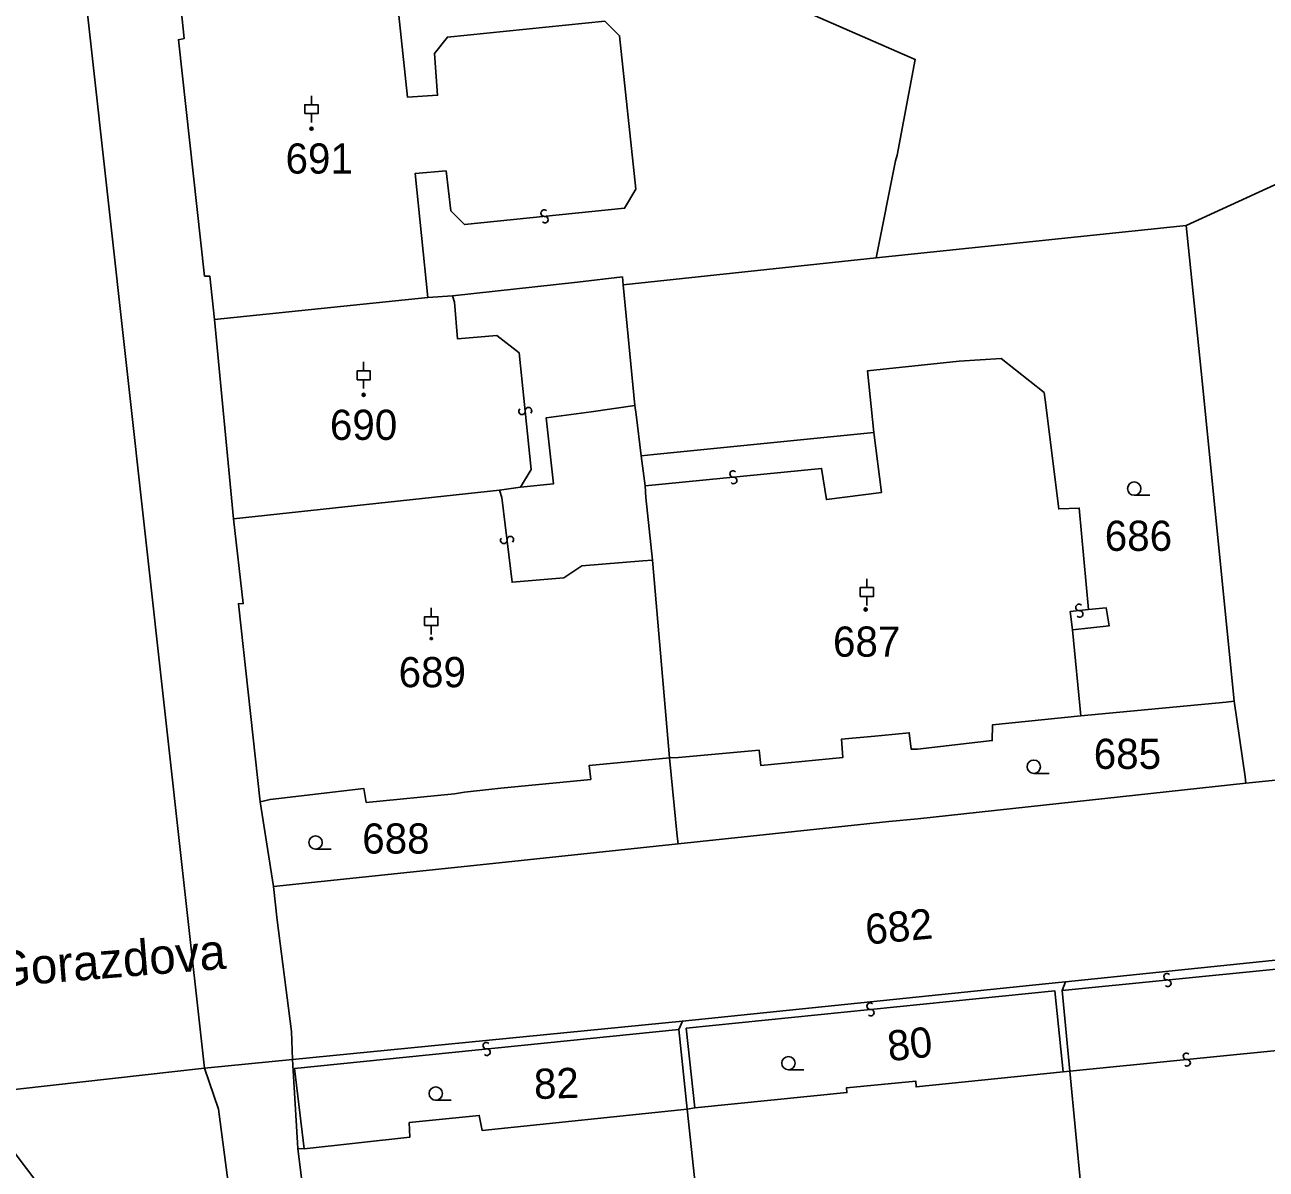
# Model space of a CAD drawing. Extents: x -600309 to -598967, y -1161267 to -1160292.
# Drawn here: x -599150 to -599080.1, y -1160432.5 to -1160368 of the extents above; entities that cross this region are included whole.
import ezdxf

# ---------------------------------------------------------------- set-up
doc = ezdxf.new("R2010")
doc.units = 0
for name, color, linetype in [('Level 1', 7, 'Continuous'), ('Level 11', 7, 'Continuous'), ('Level 13', 7, 'Continuous'), ('Level 3', 7, 'Continuous'), ('Level 4', 7, 'Continuous'), ('Level 5', 7, 'Continuous'), ('Level 60', 7, 'Continuous')]:
    doc.layers.add(name, color=color, linetype=linetype)

msp = doc.modelspace()

# ---------------------------------------------------------------- linework, layer by layer
at = {"layer": 'Level 1'}
for points in [[(-599148.84, -1160295.76), (-599153.88, -1160300.38), (-599149.95, -1160335.87), (-599145.33, -1160377.55), (-599141.03, -1160416.32), (-599139.87, -1160426.79), (-599134.9, -1160426.3)], [(-599167.63, -1160297.2), (-599153.88, -1160300.38), (-599149.95, -1160335.87), (-599145.33, -1160377.55), (-599141.03, -1160416.32), (-599139.87, -1160426.79), (-599153.77, -1160428.34)], [(-599112.21, -1160363.57), (-599110.8, -1160365.16), (-599099.83, -1160369.97), (-599100.84, -1160375.36), (-599100.94, -1160375.69), (-599102.02, -1160381.14)], [(-599139.31, -1160384.62), (-599139.57, -1160382.17), (-599139.86, -1160382.17), (-599141.34, -1160368.86), (-599141.01, -1160368.79), (-599141.24, -1160366.6)], [(-599084.56, -1160379.33), (-599077.08, -1160375.89)], [(-599102.02, -1160381.14), (-599084.56, -1160379.33)], [(-599081.86, -1160406.11), (-599083.67, -1160388.07), (-599084.56, -1160379.33)], [(-599116.28, -1160382.67), (-599102.02, -1160381.14)], [(-599125.89, -1160383.29), (-599118.85, -1160382.51), (-599116.32, -1160382.22), (-599116.28, -1160382.67)], [(-599115.62, -1160389.46), (-599116.28, -1160382.67)], [(-599127.29, -1160383.38), (-599125.89, -1160383.29)], [(-599139.31, -1160384.62), (-599127.29, -1160383.38)], [(-599138.23, -1160395.84), (-599139.31, -1160384.62)], [(-599090.06, -1160400.96), (-599090.59, -1160395.24), (-599091.74, -1160395.29), (-599092.5, -1160389.15), (-599092.56, -1160388.73), (-599094.98, -1160386.82), (-599097.35, -1160386.97), (-599102.52, -1160387.51), (-599102.16, -1160390.99)], [(-599122.06, -1160394.07), (-599120.21, -1160393.88), (-599120.61, -1160390.15), (-599118.08, -1160389.82), (-599115.62, -1160389.46)], [(-599115.27, -1160392.3), (-599115.55, -1160389.96), (-599115.62, -1160389.46)], [(-599102.16, -1160390.99), (-599114.55, -1160392.22), (-599115.27, -1160392.3)], [(-599115.05, -1160393.98), (-599115.27, -1160392.3)], [(-599138.23, -1160395.84), (-599123.25, -1160394.23)], [(-599123.25, -1160394.23), (-599122.06, -1160394.07)], [(-599114.62, -1160398.17), (-599115, -1160394.64), (-599115.05, -1160393.98)], [(-599136.73, -1160411.78), (-599137.96, -1160400.63), (-599137.68, -1160400.62), (-599138.23, -1160395.84)], [(-599113.67, -1160409.31), (-599114.62, -1160398.17)], [(-599090.97, -1160402.09), (-599088.91, -1160401.88), (-599089.07, -1160400.86), (-599090.06, -1160400.96)], [(-599090.49, -1160406.95), (-599090.97, -1160402.09)], [(-599090.49, -1160406.95), (-599082.32, -1160406.17), (-599081.86, -1160406.11)], [(-599081.21, -1160410.74), (-599081.24, -1160410.37), (-599081.86, -1160406.11)], [(-599090.49, -1160406.95), (-599095.47, -1160407.44), (-599095.49, -1160408.34), (-599099.7, -1160408.82), (-599100.06, -1160408.81), (-599100.16, -1160407.89), (-599101.7, -1160408.04), (-599102.1, -1160408.08), (-599103.99, -1160408.26), (-599103.9, -1160409.28), (-599108.53, -1160409.73), (-599108.61, -1160408.88), (-599113.17, -1160409.28), (-599113.67, -1160409.31)], [(-599081.21, -1160410.74), (-599065.22, -1160409.11)], [(-599136.73, -1160411.78), (-599136.17, -1160411.65), (-599130.89, -1160411.04), (-599130.75, -1160411.82), (-599125.78, -1160411.33), (-599125.22, -1160411.24), (-599123.67, -1160411.08), (-599123.17, -1160411.02), (-599118.11, -1160410.52), (-599118.19, -1160409.73), (-599113.67, -1160409.31)], [(-599113.18, -1160414.16), (-599113.24, -1160413.72), (-599113.67, -1160409.31)], [(-599113.18, -1160414.16), (-599101.31, -1160412.9), (-599099.69, -1160412.75), (-599081.21, -1160410.74)], [(-599135.98, -1160416.56), (-599136.73, -1160411.78)], [(-599113.18, -1160414.16), (-599123.27, -1160415.23), (-599135.98, -1160416.56)], [(-599135.98, -1160416.56), (-599135.77, -1160418.45), (-599134.97, -1160424.73), (-599134.9, -1160426.3)], [(-599071.9, -1160425.02), (-599078.37, -1160421.06), (-599079.17, -1160420.67), (-599091.36, -1160421.93), (-599091.76, -1160421.97), (-599112.94, -1160424.13), (-599134.9, -1160426.3)], [(-599078.37, -1160421.06), (-599079.17, -1160420.67), (-599091.36, -1160421.93)], [(-599112.94, -1160424.13), (-599091.76, -1160421.97), (-599091.36, -1160421.93)], [(-599091.55, -1160422.42), (-599091.36, -1160421.93)], [(-599091.12, -1160426.95), (-599091.55, -1160422.42)], [(-599112.94, -1160424.13), (-599134.9, -1160426.3)], [(-599113.14, -1160424.6), (-599112.94, -1160424.13)], [(-599112.68, -1160429.1), (-599113.14, -1160424.6)], [(-599134.9, -1160426.3), (-599139.87, -1160426.79)], [(-599134.61, -1160431.32), (-599134.9, -1160426.3)], [(-599139.87, -1160426.79), (-599153.77, -1160428.34)], [(-599112.24, -1160429.02), (-599103.68, -1160428.16), (-599103.69, -1160427.89), (-599099.8, -1160427.51), (-599099.78, -1160427.84), (-599091.5, -1160426.99)], [(-599091.5, -1160426.99), (-599091.12, -1160426.95)], [(-599090.48, -1160433.63), (-599091.12, -1160426.95)], [(-599134.25, -1160431.33), (-599128.3, -1160430.68), (-599128.33, -1160429.85), (-599124.39, -1160429.45), (-599124.23, -1160430.29), (-599112.68, -1160429.1)], [(-599112.68, -1160429.1), (-599112.24, -1160429.02)], [(-599111.08, -1160443.96), (-599112.68, -1160429.1)], [(-599131.8, -1160453.69), (-599133.16, -1160442.88), (-599133.35, -1160442.91), (-599134.02, -1160437.67), (-599133.82, -1160437.65), (-599134.61, -1160431.32)], [(-599134.61, -1160431.32), (-599134.25, -1160431.33)]]:
    msp.add_lwpolyline(points, dxfattribs=at)
at = {"layer": 'Level 13'}
for centre, start, end in [((-599120.728, -1160378.627), 42.98205, 275.57205), ((-599120.693, -1160378.994), 223.19651, 95.29451), ((-599121.983, -1160389.788), 133.06739, 5.65739), ((-599121.616, -1160389.753), 313.28185, 185.37985), ((-599110.086, -1160393.316), 42.94076, 275.03876), ((-599110.053, -1160393.683), 222.7263, 95.3163), ((-599123.003, -1160397.06), 134.18709, 6.28508), ((-599122.637, -1160397.019), 313.97263, 186.56263), ((-599090.599, -1160400.837), 43.19596, 275.78596), ((-599090.562, -1160401.204), 223.41042, 95.50841), ((-599085.637, -1160421.636), 43.14545, 275.24345), ((-599085.602, -1160422.003), 222.93099, 95.52099), ((-599102.367, -1160423.296), 43.17622, 275.27422), ((-599102.332, -1160423.663), 222.96176, 95.55176), ((-599123.987, -1160425.516), 43.19854, 275.29654), ((-599123.952, -1160425.883), 222.98409, 95.57409), ((-599084.547, -1160426.116), 43.04889, 275.14689), ((-599084.513, -1160426.483), 222.83444, 95.42444)]:
    msp.add_arc(centre, 0.184, start, end, dxfattribs=at)
at = {"layer": 'Level 3'}
for points in [[(-599129.14, -1160365.35), (-599128.43, -1160372.1), (-599126.74, -1160371.99), (-599126.91, -1160369.63), (-599126.18, -1160368.71), (-599117.32, -1160367.82), (-599116.48, -1160368.64), (-599115.56, -1160377.28), (-599116.2, -1160378.35), (-599125.22, -1160379.27), (-599125.99, -1160378.49), (-599126.26, -1160376.25), (-599128, -1160376.4), (-599127.29, -1160383.38)], [(-599125.89, -1160383.29), (-599125.78, -1160383.65), (-599125.61, -1160385.71), (-599123.4, -1160385.52), (-599122.14, -1160386.49), (-599121.46, -1160393.06), (-599122.06, -1160394.07)], [(-599115.05, -1160393.98), (-599105.1, -1160393.01), (-599104.83, -1160394.76), (-599101.73, -1160394.36), (-599102.16, -1160390.99)], [(-599114.62, -1160398.17), (-599115.18, -1160398.21), (-599118.6, -1160398.5), (-599119.62, -1160399.17), (-599122.54, -1160399.42), (-599123.11, -1160394.65), (-599123.25, -1160394.23)], [(-599090.06, -1160400.96), (-599091.1, -1160401.07), (-599090.97, -1160402.09)], [(-599091.55, -1160422.42), (-599079.68, -1160421.22), (-599079.24, -1160421.19), (-599078.85, -1160421.35), (-599078.58, -1160421.7), (-599078.5, -1160422.16), (-599077.94, -1160425.64)], [(-599112.24, -1160429.02), (-599112.73, -1160424.54), (-599091.97, -1160422.43), (-599091.5, -1160426.99)], [(-599134.25, -1160431.33), (-599134.8, -1160426.81), (-599113.14, -1160424.6)], [(-599091.12, -1160426.95), (-599077.94, -1160425.64)], [(-599074.61, -1160921.34), (-599076.07, -1160908.47), (-599080, -1160877.12), (-599086.34, -1160829.29), (-599093.48, -1160774.9), (-599099.55, -1160728.72), (-599108.28, -1160661.9), (-599113.87, -1160618.88), (-599121.68, -1160559.98), (-599125.21, -1160533.84), (-599124.87, -1160520.77), (-599126.96, -1160505.91), (-599130.17, -1160496.23), (-599134.63, -1160462.96), (-599139.07, -1160429.09), (-599139.87, -1160426.79)], [(-599153.77, -1160428.34), (-599151.41, -1160430.44), (-599149.14, -1160433.43), (-599146.27, -1160458.1), (-599146.32, -1160459.82), (-599146.57, -1160461.46), (-599147.72, -1160462.88), (-599149.15, -1160464.17)]]:
    msp.add_lwpolyline(points, dxfattribs=at)
at = {"layer": 'Level 5'}
for p, q in [((-599133.84, -1160372.52), (-599133.84, -1160372.021)), ((-599133.84, -1160373.02), (-599133.84, -1160373.519)), ((-599130.9, -1160387.51), (-599130.9, -1160387.011)), ((-599130.9, -1160388.01), (-599130.9, -1160388.509)), ((-599087.49, -1160394.52), (-599086.615, -1160394.52)), ((-599102.56, -1160399.72), (-599102.56, -1160399.221)), ((-599102.56, -1160400.22), (-599102.56, -1160400.719)), ((-599127.09, -1160401.36), (-599127.09, -1160400.861)), ((-599127.09, -1160401.86), (-599127.09, -1160402.359)), ((-599093.15, -1160410.18), (-599092.275, -1160410.18)), ((-599133.61, -1160414.45), (-599132.735, -1160414.45)), ((-599106.97, -1160426.88), (-599106.095, -1160426.88)), ((-599126.84, -1160428.59), (-599125.965, -1160428.59))]:
    msp.add_line(p, q, dxfattribs=at)
for points in [[(-599134.215, -1160373.02), (-599133.465, -1160373.02), (-599133.465, -1160372.52), (-599134.215, -1160372.52)], [(-599131.275, -1160388.01), (-599130.525, -1160388.01), (-599130.525, -1160387.51), (-599131.275, -1160387.51)], [(-599102.935, -1160400.22), (-599102.185, -1160400.22), (-599102.185, -1160399.72), (-599102.935, -1160399.72)], [(-599127.465, -1160401.86), (-599126.715, -1160401.86), (-599126.715, -1160401.36), (-599127.465, -1160401.36)]]:
    msp.add_lwpolyline(points, close=True, dxfattribs=at)
for centre, radius in [((-599133.84, -1160373.87), 0.09), ((-599133.84, -1160373.87), 0.0521), ((-599130.9, -1160388.86), 0.09), ((-599130.9, -1160388.86), 0.0521), ((-599087.49, -1160394.145), 0.375), ((-599102.62, -1160400.95), 0.09), ((-599102.62, -1160400.95), 0.0521), ((-599127.09, -1160402.59), 0.0612), ((-599127.09, -1160402.59), 0.0354), ((-599093.15, -1160409.805), 0.375), ((-599133.61, -1160414.075), 0.375), ((-599106.97, -1160426.505), 0.375), ((-599126.84, -1160428.215), 0.375)]:
    msp.add_circle(centre, radius, dxfattribs=at)
at = {"layer": 'Level 60'}
for points in [[(-599153.88, -1160300.38), (-599149.95, -1160335.87), (-599145.33, -1160377.55), (-599141.03, -1160416.32), (-599139.87, -1160426.79), (-599153.77, -1160428.34)], [(-599141.24, -1160366.6), (-599141.01, -1160368.79), (-599141.34, -1160368.86), (-599139.86, -1160382.17), (-599139.57, -1160382.17), (-599139.31, -1160384.62), (-599138.23, -1160395.84), (-599137.68, -1160400.62), (-599137.96, -1160400.63), (-599136.73, -1160411.78), (-599135.98, -1160416.56), (-599135.77, -1160418.45), (-599134.97, -1160424.73), (-599134.9, -1160426.3), (-599139.87, -1160426.79), (-599141.03, -1160416.32), (-599145.33, -1160377.55), (-599149.95, -1160335.87)], [(-599071.35, -1160344.32), (-599077.08, -1160375.89), (-599084.56, -1160379.33), (-599102.02, -1160381.14), (-599100.94, -1160375.69), (-599100.84, -1160375.36), (-599099.83, -1160369.97), (-599110.8, -1160365.16)], [(-599065.22, -1160409.11), (-599081.21, -1160410.74), (-599081.24, -1160410.37), (-599081.86, -1160406.11), (-599083.67, -1160388.07), (-599084.56, -1160379.33), (-599077.08, -1160375.89)], [(-599090.48, -1160433.63), (-599091.12, -1160426.95), (-599091.55, -1160422.42), (-599091.36, -1160421.93), (-599079.17, -1160420.67), (-599078.37, -1160421.06), (-599071.9, -1160425.02), (-599063.23, -1160433.36)], [(-599153.12, -1160433.32), (-599153.77, -1160428.34), (-599139.87, -1160426.79), (-599134.9, -1160426.3), (-599134.61, -1160431.32), (-599133.82, -1160437.65)]]:
    msp.add_lwpolyline(points, dxfattribs=at)
for points in [[(-599102.02, -1160381.14), (-599116.28, -1160382.67), (-599116.32, -1160382.22), (-599118.85, -1160382.51), (-599125.89, -1160383.29), (-599127.29, -1160383.38), (-599139.31, -1160384.62), (-599139.57, -1160382.17), (-599139.86, -1160382.17), (-599141.34, -1160368.86), (-599141.01, -1160368.79), (-599141.24, -1160366.6), (-599129.14, -1160365.35), (-599127.78, -1160365.21), (-599112.76, -1160363.63), (-599112.21, -1160363.57), (-599110.8, -1160365.16), (-599099.83, -1160369.97), (-599100.84, -1160375.36), (-599100.94, -1160375.69)], [(-599083.67, -1160388.07), (-599081.86, -1160406.11), (-599082.32, -1160406.17), (-599090.49, -1160406.95), (-599090.97, -1160402.09), (-599088.91, -1160401.88), (-599089.07, -1160400.86), (-599090.06, -1160400.96), (-599090.59, -1160395.24), (-599091.74, -1160395.29), (-599092.5, -1160389.15), (-599092.56, -1160388.73), (-599094.98, -1160386.82), (-599097.35, -1160386.97), (-599102.52, -1160387.51), (-599102.16, -1160390.99), (-599114.55, -1160392.22), (-599115.27, -1160392.3), (-599115.55, -1160389.96), (-599115.62, -1160389.46), (-599116.28, -1160382.67), (-599102.02, -1160381.14), (-599084.56, -1160379.33)], [(-599116.28, -1160382.67), (-599115.62, -1160389.46), (-599118.08, -1160389.82), (-599120.61, -1160390.15), (-599120.21, -1160393.88), (-599122.06, -1160394.07), (-599123.25, -1160394.23), (-599138.23, -1160395.84), (-599139.31, -1160384.62), (-599127.29, -1160383.38), (-599125.89, -1160383.29), (-599118.85, -1160382.51), (-599116.32, -1160382.22)], [(-599090.49, -1160406.95), (-599095.47, -1160407.44), (-599095.49, -1160408.34), (-599099.7, -1160408.82), (-599100.06, -1160408.81), (-599100.16, -1160407.89), (-599101.7, -1160408.04), (-599102.1, -1160408.08), (-599103.99, -1160408.26), (-599103.9, -1160409.28), (-599108.53, -1160409.73), (-599108.61, -1160408.88), (-599113.17, -1160409.28), (-599113.67, -1160409.31), (-599114.62, -1160398.17), (-599115, -1160394.64), (-599115.05, -1160393.98), (-599115.27, -1160392.3), (-599114.55, -1160392.22), (-599102.16, -1160390.99), (-599102.52, -1160387.51), (-599097.35, -1160386.97), (-599094.98, -1160386.82), (-599092.56, -1160388.73), (-599092.5, -1160389.15), (-599091.74, -1160395.29), (-599090.59, -1160395.24), (-599090.06, -1160400.96), (-599089.07, -1160400.86), (-599088.91, -1160401.88), (-599090.97, -1160402.09)], [(-599115.55, -1160389.96), (-599115.27, -1160392.3), (-599115.05, -1160393.98), (-599115, -1160394.64), (-599114.62, -1160398.17), (-599113.67, -1160409.31), (-599118.19, -1160409.73), (-599118.11, -1160410.52), (-599123.17, -1160411.02), (-599123.67, -1160411.08), (-599125.22, -1160411.24), (-599125.78, -1160411.33), (-599130.75, -1160411.82), (-599130.89, -1160411.04), (-599136.17, -1160411.65), (-599136.73, -1160411.78), (-599137.96, -1160400.63), (-599137.68, -1160400.62), (-599138.23, -1160395.84), (-599123.25, -1160394.23), (-599122.06, -1160394.07), (-599120.21, -1160393.88), (-599120.61, -1160390.15), (-599118.08, -1160389.82), (-599115.62, -1160389.46)], [(-599101.31, -1160412.9), (-599113.18, -1160414.16), (-599113.24, -1160413.72), (-599113.67, -1160409.31), (-599113.17, -1160409.28), (-599108.61, -1160408.88), (-599108.53, -1160409.73), (-599103.9, -1160409.28), (-599103.99, -1160408.26), (-599102.1, -1160408.08), (-599101.7, -1160408.04), (-599100.16, -1160407.89), (-599100.06, -1160408.81), (-599099.7, -1160408.82), (-599095.49, -1160408.34), (-599095.47, -1160407.44), (-599090.49, -1160406.95), (-599082.32, -1160406.17), (-599081.86, -1160406.11), (-599081.24, -1160410.37), (-599081.21, -1160410.74), (-599099.69, -1160412.75)], [(-599123.27, -1160415.23), (-599113.18, -1160414.16), (-599101.31, -1160412.9), (-599099.69, -1160412.75), (-599081.21, -1160410.74), (-599065.22, -1160409.11), (-599064.11, -1160409.15), (-599063.9, -1160411), (-599063.7, -1160414.08), (-599063.55, -1160415.33), (-599067.55, -1160415.78), (-599068.52, -1160416.82), (-599071.04, -1160422.88), (-599071.9, -1160425.02), (-599078.37, -1160421.06), (-599079.17, -1160420.67), (-599091.36, -1160421.93), (-599091.76, -1160421.97), (-599112.94, -1160424.13), (-599134.9, -1160426.3), (-599134.97, -1160424.73), (-599135.77, -1160418.45), (-599135.98, -1160416.56)], [(-599113.18, -1160414.16), (-599123.27, -1160415.23), (-599135.98, -1160416.56), (-599136.73, -1160411.78), (-599136.17, -1160411.65), (-599130.89, -1160411.04), (-599130.75, -1160411.82), (-599125.78, -1160411.33), (-599125.22, -1160411.24), (-599123.67, -1160411.08), (-599123.17, -1160411.02), (-599118.11, -1160410.52), (-599118.19, -1160409.73), (-599113.67, -1160409.31), (-599113.24, -1160413.72)], [(-599091.55, -1160422.42), (-599091.12, -1160426.95), (-599091.5, -1160426.99), (-599099.78, -1160427.84), (-599099.8, -1160427.51), (-599103.69, -1160427.89), (-599103.68, -1160428.16), (-599112.24, -1160429.02), (-599112.68, -1160429.1), (-599113.14, -1160424.6), (-599112.94, -1160424.13), (-599091.76, -1160421.97), (-599091.36, -1160421.93)], [(-599112.94, -1160424.13), (-599113.14, -1160424.6), (-599112.68, -1160429.1), (-599124.23, -1160430.29), (-599124.39, -1160429.45), (-599128.33, -1160429.85), (-599128.3, -1160430.68), (-599134.25, -1160431.33), (-599134.61, -1160431.32), (-599134.9, -1160426.3)], [(-599103.19, -1160444.71), (-599110.9, -1160445.35), (-599110.92, -1160445.04), (-599111.08, -1160443.96), (-599112.68, -1160429.1), (-599112.24, -1160429.02), (-599103.68, -1160428.16), (-599103.69, -1160427.89), (-599099.8, -1160427.51), (-599099.78, -1160427.84), (-599091.5, -1160426.99), (-599091.12, -1160426.95), (-599090.48, -1160433.63), (-599090.35, -1160434.77), (-599090.29, -1160435.64), (-599089.72, -1160441.9), (-599089.57, -1160443.05), (-599089.57, -1160443.35), (-599097.17, -1160444.11), (-599097.04, -1160445.52), (-599102.98, -1160446.08)], [(-599110.35, -1160450.73), (-599112.39, -1160450.94), (-599117.18, -1160451.49), (-599119.06, -1160451.75), (-599131.8, -1160453.69), (-599133.16, -1160442.88), (-599133.35, -1160442.91), (-599134.02, -1160437.67), (-599133.82, -1160437.65), (-599134.61, -1160431.32), (-599134.25, -1160431.33), (-599128.3, -1160430.68), (-599128.33, -1160429.85), (-599124.39, -1160429.45), (-599124.23, -1160430.29), (-599112.68, -1160429.1), (-599111.08, -1160443.96), (-599110.92, -1160445.04), (-599110.9, -1160445.35)]]:
    msp.add_lwpolyline(points, close=True, dxfattribs=at)

# ---------------------------------------------------------------- texts
at = {"layer": 'Level 11'}
msp.add_text('Gorazdova', height=2, rotation=4.61079, dxfattribs=at).set_placement((-599151.651, -1160422.231))
at = {"layer": 'Level 4'}
for s, p in [('691', (-599135.3, -1160376.4)), ('690', (-599132.8, -1160391.4)), ('686', (-599089.15, -1160397.65)), ('687', (-599104.46, -1160403.61)), ('689', (-599128.93, -1160405.33)), ('685', (-599089.77, -1160409.93)), ('688', (-599130.98, -1160414.7))]:
    msp.add_text(s, height=1.7, dxfattribs=at).set_placement(p)
for s, rotation, p in [('682', 5.4, (-599102.56, -1160419.83)), ('80', 6.3, (-599101.3, -1160426.4)), ('82', 1.8, (-599121.28, -1160428.53))]:
    msp.add_text(s, height=1.7, rotation=rotation, dxfattribs=at).set_placement(p)

doc.saveas('drawing.dxf')
